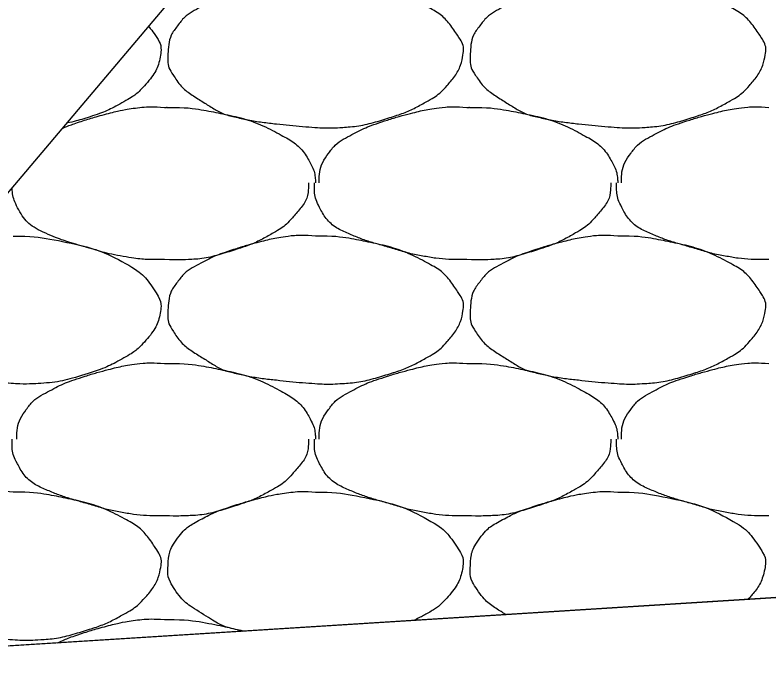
# Model space of a CAD drawing. Extents: x 1373719 to 1374161, y 379835 to 380167.
# Drawn here: x 1373979.714 to 1373980.863, y 379923.507 to 379924.524 of the extents above; entities that cross this region are included whole.
import ezdxf

# ---------------------------------------------------------------- set-up
doc = ezdxf.new("R2010")
doc.units = 0
doc.layers.add('Aggregate Base Course', color=7, linetype='Continuous')
doc.layers.add('SIGNATURE', color=7, linetype='Continuous')

msp = doc.modelspace()

# ---------------------------------------------------------------- linework, layer by layer
msp.add_line((1373962.0249, 379922.4466), (1373986.3251, 379923.9801))
at = {"layer": 'Aggregate Base Course'}
for points, degree in [([(1373980.172, 379924.5778), (1373980.1984, 379924.5781), (1373980.2248, 379924.5742), (1373980.2512, 379924.5688), (1373980.2834, 379924.5622), (1373980.3131, 379924.5524), (1373980.343, 379924.5364), (1373980.3629, 379924.5257), (1373980.3766, 379924.5112), (1373980.3898, 379924.4914), (1373980.3955, 379924.4828), (1373980.3985, 379924.473), (1373980.397, 379924.4644), (1373980.3939, 379924.4475), (1373980.3851, 379924.4307), (1373980.3718, 379924.4158), (1373980.3634, 379924.4064), (1373980.355, 379924.4), (1373980.3448, 379924.3942), (1373980.3267, 379924.3839), (1373980.3088, 379924.3752), (1373980.289, 379924.369), (1373980.2634, 379924.3609), (1373980.2379, 379924.3544), (1373980.2116, 379924.3528), (1373980.1984, 379924.352), (1373980.1852, 379924.3519), (1373980.172, 379924.3528), (1373980.1522, 379924.3541), (1373980.1324, 379924.356), (1373980.1126, 379924.3582), (1373980.0908, 379924.3606), (1373980.0693, 379924.364), (1373980.0478, 379924.369), (1373980.0301, 379924.3731), (1373980.015, 379924.3825), (1373979.9992, 379924.3924), (1373979.9813, 379924.4036), (1373979.9668, 379924.4145), (1373979.9542, 379924.4338), (1373979.9477, 379924.4437), (1373979.9464, 379924.4543), (1373979.947, 379924.4644), (1373979.9478, 379924.479), (1373979.9509, 379924.4937), (1373979.9614, 379924.5076), (1373979.972, 379924.5216), (1373979.9836, 379924.5292), (1373979.9974, 379924.5364), (1373980.0092, 379924.5426), (1373980.0209, 379924.5484), (1373980.0334, 379924.5526), (1373980.0513, 379924.5586), (1373980.0691, 379924.564), (1373980.0874, 379924.5688), (1373980.0987, 379924.5717), (1373980.11, 379924.5742), (1373980.1216, 379924.576), (1373980.1383, 379924.5786), (1373980.1553, 379924.5792), (1373980.172, 379924.5778)], 3), ([(1373980.6328, 379924.5778), (1373980.6592, 379924.5781), (1373980.6856, 379924.5742), (1373980.712, 379924.5688), (1373980.7442, 379924.5622), (1373980.7739, 379924.5524), (1373980.8038, 379924.5364), (1373980.8237, 379924.5257), (1373980.8374, 379924.5112), (1373980.8506, 379924.4914), (1373980.8563, 379924.4828), (1373980.8593, 379924.473), (1373980.8578, 379924.4644), (1373980.8547, 379924.4475), (1373980.8459, 379924.4307), (1373980.8326, 379924.4158), (1373980.8242, 379924.4064), (1373980.8158, 379924.4), (1373980.8056, 379924.3942), (1373980.7875, 379924.3839), (1373980.7696, 379924.3752), (1373980.7498, 379924.369), (1373980.7242, 379924.3609), (1373980.6987, 379924.3544), (1373980.6724, 379924.3528), (1373980.6592, 379924.352), (1373980.646, 379924.3519), (1373980.6328, 379924.3528), (1373980.613, 379924.3541), (1373980.5932, 379924.356), (1373980.5734, 379924.3582), (1373980.5516, 379924.3606), (1373980.5301, 379924.364), (1373980.5086, 379924.369), (1373980.4909, 379924.3731), (1373980.4758, 379924.3825), (1373980.46, 379924.3924), (1373980.4421, 379924.4036), (1373980.4276, 379924.4145), (1373980.415, 379924.4338), (1373980.4085, 379924.4437), (1373980.4072, 379924.4543), (1373980.4078, 379924.4644), (1373980.4086, 379924.479), (1373980.4117, 379924.4937), (1373980.4222, 379924.5076), (1373980.4328, 379924.5216), (1373980.4444, 379924.5292), (1373980.4582, 379924.5364), (1373980.47, 379924.5426), (1373980.4817, 379924.5484), (1373980.4942, 379924.5526), (1373980.5121, 379924.5586), (1373980.5299, 379924.564), (1373980.5482, 379924.5688), (1373980.5595, 379924.5717), (1373980.5708, 379924.5742), (1373980.5824, 379924.576), (1373980.5991, 379924.5786), (1373980.6161, 379924.5792), (1373980.6328, 379924.5778)], 3), ([(1373979.9175, 379924.507), (1373979.9215, 379924.5022), (1373979.9252, 379924.497), (1373979.9347, 379924.4828), (1373979.9377, 379924.473), (1373979.9331, 379924.4475), (1373979.9243, 379924.4307), (1373979.9026, 379924.4064), (1373979.8942, 379924.4), (1373979.8659, 379924.3839), (1373979.848, 379924.3752), (1373979.8163, 379924.3652), (1373979.8044, 379924.3618), (1373979.7925, 379924.3591)], 3), ([(1373979.786, 379924.3514), (1373979.7915, 379924.3539), (1373979.7972, 379924.3562), (1373979.8209, 379924.3642), (1373979.8387, 379924.3696), (1373979.8683, 379924.3773), (1373979.8796, 379924.3798), (1373979.9079, 379924.3842), (1373979.9249, 379924.3848), (1373979.9416, 379924.3834)], 3), ([(1373979.9416, 379924.3834), (1373979.9434, 379924.3833), (1373979.9452, 379924.3835), (1373979.947, 379924.3834)], 2), ([(1373979.947, 379924.3834), (1373979.9734, 379924.3837), (1373979.9998, 379924.3798), (1373980.0262, 379924.3744), (1373980.0584, 379924.3678), (1373980.0881, 379924.358), (1373980.118, 379924.342), (1373980.1379, 379924.3313), (1373980.1538, 379924.3174), (1373980.1648, 379924.297), (1373980.1695, 379924.2882), (1373980.1713, 379924.2793), (1373980.172, 379924.27), (1373980.172, 379924.2694), (1373980.1721, 379924.2688), (1373980.172, 379924.2682)], 3), ([(1373980.1774, 379924.2682), (1373980.1774, 379924.2688), (1373980.1774, 379924.2694), (1373980.1774, 379924.27), (1373980.1777, 379924.2852), (1373980.182, 379924.2997), (1373980.1918, 379924.3132), (1373980.2017, 379924.3268), (1373980.214, 379924.3348), (1373980.2278, 379924.342), (1373980.2396, 379924.3482), (1373980.2513, 379924.354), (1373980.2638, 379924.3582), (1373980.2817, 379924.3642), (1373980.2995, 379924.3696), (1373980.3178, 379924.3744), (1373980.3291, 379924.3773), (1373980.3404, 379924.3798), (1373980.352, 379924.3816), (1373980.3687, 379924.3842), (1373980.3857, 379924.3848), (1373980.4024, 379924.3834)], 3), ([(1373980.4024, 379924.3834), (1373980.4042, 379924.3833), (1373980.406, 379924.3835), (1373980.4078, 379924.3834)], 2), ([(1373980.4078, 379924.3834), (1373980.4342, 379924.3837), (1373980.4606, 379924.3798), (1373980.487, 379924.3744), (1373980.5192, 379924.3678), (1373980.5489, 379924.358), (1373980.5788, 379924.342), (1373980.5987, 379924.3313), (1373980.6146, 379924.3174), (1373980.6256, 379924.297), (1373980.6303, 379924.2882), (1373980.6321, 379924.2793), (1373980.6328, 379924.27), (1373980.6328, 379924.2694), (1373980.6329, 379924.2688), (1373980.6328, 379924.2682)], 3), ([(1373980.6382, 379924.2682), (1373980.6382, 379924.2688), (1373980.6382, 379924.2694), (1373980.6382, 379924.27), (1373980.6385, 379924.2852), (1373980.6428, 379924.2997), (1373980.6526, 379924.3132), (1373980.6625, 379924.3268), (1373980.6748, 379924.3348), (1373980.6886, 379924.342), (1373980.7004, 379924.3482), (1373980.7121, 379924.354), (1373980.7246, 379924.3582), (1373980.7425, 379924.3642), (1373980.7603, 379924.3696), (1373980.7786, 379924.3744), (1373980.7899, 379924.3773), (1373980.8012, 379924.3798), (1373980.8128, 379924.3816), (1373980.8295, 379924.3842), (1373980.8465, 379924.3848), (1373980.8632, 379924.3834)], 3), ([(1373979.7166, 379924.2682), (1373979.7166, 379924.2685), (1373979.7166, 379924.2689), (1373979.7166, 379924.2692)], 2), ([(1373980.1612, 379924.2682), (1373980.1612, 379924.2664), (1373980.1613, 379924.2646), (1373980.1612, 379924.2628), (1373980.1605, 379924.2445), (1373980.1489, 379924.2287), (1373980.136, 379924.2142), (1373980.1278, 379924.205), (1373980.1192, 379924.1984), (1373980.109, 379924.1926), (1373980.0909, 379924.1823), (1373980.073, 379924.1736), (1373980.0532, 379924.1674), (1373980.0276, 379924.1593), (1373980.0021, 379924.1522), (1373979.9758, 379924.1512), (1373979.9644, 379924.1507), (1373979.953, 379924.1507), (1373979.9416, 379924.1512)], 3), ([(1373980.4024, 379924.1512), (1373980.4, 379924.1512), (1373980.3976, 379924.1512), (1373980.3952, 379924.1512), (1373980.3753, 379924.1512), (1373980.3555, 379924.153), (1373980.3358, 379924.1566), (1373980.3148, 379924.1604), (1373980.2947, 379924.1668), (1373980.2742, 379924.1727), (1373980.2566, 379924.1777), (1373980.2395, 379924.1834), (1373980.2224, 379924.1908), (1373980.2033, 379924.199), (1373980.1875, 379924.2128), (1373980.1774, 379924.2322), (1373980.1722, 379924.2422), (1373980.1702, 379924.2523), (1373980.1702, 379924.2628), (1373980.1702, 379924.2646), (1373980.1702, 379924.2664), (1373980.1702, 379924.2682)], 3), ([(1373980.622, 379924.2682), (1373980.622, 379924.2664), (1373980.6221, 379924.2646), (1373980.622, 379924.2628), (1373980.6213, 379924.2445), (1373980.6097, 379924.2287), (1373980.5968, 379924.2142), (1373980.5886, 379924.205), (1373980.58, 379924.1984), (1373980.5698, 379924.1926), (1373980.5517, 379924.1823), (1373980.5338, 379924.1736), (1373980.514, 379924.1674), (1373980.4884, 379924.1593), (1373980.4629, 379924.1522), (1373980.4366, 379924.1512), (1373980.4252, 379924.1507), (1373980.4138, 379924.1507), (1373980.4024, 379924.1512)], 3), ([(1373980.8632, 379924.1512), (1373980.8608, 379924.1512), (1373980.8584, 379924.1512), (1373980.856, 379924.1512), (1373980.8361, 379924.1512), (1373980.8163, 379924.153), (1373980.7966, 379924.1566), (1373980.7756, 379924.1604), (1373980.7555, 379924.1668), (1373980.735, 379924.1727), (1373980.7174, 379924.1777), (1373980.7003, 379924.1834), (1373980.6832, 379924.1908), (1373980.6641, 379924.199), (1373980.6483, 379924.2128), (1373980.6382, 379924.2322), (1373980.633, 379924.2422), (1373980.631, 379924.2523), (1373980.631, 379924.2628), (1373980.631, 379924.2646), (1373980.631, 379924.2664), (1373980.631, 379924.2682)], 3), ([(1373979.9416, 379924.1512), (1373979.9392, 379924.1512), (1373979.9368, 379924.1512), (1373979.9145, 379924.1512), (1373979.8947, 379924.153), (1373979.854, 379924.1604), (1373979.8339, 379924.1668), (1373979.7958, 379924.1777), (1373979.7787, 379924.1834), (1373979.7425, 379924.199), (1373979.7267, 379924.2128), (1373979.7117, 379924.2415), (1373979.7097, 379924.251), (1373979.7094, 379924.2608)], 3), ([(1373979.7112, 379924.1872), (1373979.7376, 379924.1875), (1373979.764, 379924.1836), (1373979.8226, 379924.1716), (1373979.8523, 379924.1618), (1373979.9021, 379924.1351), (1373979.9158, 379924.1206), (1373979.9347, 379924.0922), (1373979.9377, 379924.0824), (1373979.9331, 379924.0569), (1373979.9243, 379924.0401), (1373979.9026, 379924.0158), (1373979.8942, 379924.0094), (1373979.8659, 379923.9933), (1373979.848, 379923.9846), (1373979.8026, 379923.9703), (1373979.7771, 379923.9638), (1373979.7376, 379923.9614), (1373979.7244, 379923.9613), (1373979.6914, 379923.9635), (1373979.6716, 379923.9654), (1373979.63, 379923.97), (1373979.6085, 379923.9734), (1373979.5693, 379923.9825), (1373979.5542, 379923.9919), (1373979.5275, 379924.0086), (1373979.5179, 379924.0153), (1373979.5092, 379924.0238)], 3), ([(1373980.172, 379924.1872), (1373980.1984, 379924.1875), (1373980.2248, 379924.1836), (1373980.2512, 379924.1782), (1373980.2834, 379924.1716), (1373980.3131, 379924.1618), (1373980.343, 379924.1458), (1373980.3629, 379924.1351), (1373980.3766, 379924.1206), (1373980.3898, 379924.1008), (1373980.3955, 379924.0922), (1373980.3985, 379924.0824), (1373980.397, 379924.0738), (1373980.3939, 379924.0569), (1373980.3851, 379924.0401), (1373980.3718, 379924.0252), (1373980.3634, 379924.0158), (1373980.355, 379924.0094), (1373980.3448, 379924.0036), (1373980.3267, 379923.9933), (1373980.3088, 379923.9846), (1373980.289, 379923.9784), (1373980.2634, 379923.9703), (1373980.2379, 379923.9638), (1373980.2116, 379923.9622), (1373980.1984, 379923.9614), (1373980.1852, 379923.9613), (1373980.172, 379923.9622), (1373980.1522, 379923.9635), (1373980.1324, 379923.9654), (1373980.1126, 379923.9676), (1373980.0908, 379923.97), (1373980.0693, 379923.9734), (1373980.0478, 379923.9784), (1373980.0301, 379923.9825), (1373980.015, 379923.9919), (1373979.9992, 379924.0018), (1373979.9813, 379924.013), (1373979.9668, 379924.0239), (1373979.9542, 379924.0432), (1373979.9477, 379924.0531), (1373979.9464, 379924.0637), (1373979.947, 379924.0738), (1373979.9478, 379924.0884), (1373979.9509, 379924.1031), (1373979.9614, 379924.117), (1373979.972, 379924.131), (1373979.9836, 379924.1386), (1373979.9974, 379924.1458), (1373980.0092, 379924.152), (1373980.0209, 379924.1578), (1373980.0334, 379924.162), (1373980.0513, 379924.168), (1373980.0691, 379924.1734), (1373980.0874, 379924.1782), (1373980.0987, 379924.1811), (1373980.11, 379924.1836), (1373980.1216, 379924.1854), (1373980.1383, 379924.188), (1373980.1553, 379924.1886), (1373980.172, 379924.1872)], 3), ([(1373980.6328, 379924.1872), (1373980.6592, 379924.1875), (1373980.6856, 379924.1836), (1373980.712, 379924.1782), (1373980.7442, 379924.1716), (1373980.7739, 379924.1618), (1373980.8038, 379924.1458), (1373980.8237, 379924.1351), (1373980.8374, 379924.1206), (1373980.8506, 379924.1008), (1373980.8563, 379924.0922), (1373980.8593, 379924.0824), (1373980.8578, 379924.0738), (1373980.8547, 379924.0569), (1373980.8459, 379924.0401), (1373980.8326, 379924.0252), (1373980.8242, 379924.0158), (1373980.8158, 379924.0094), (1373980.8056, 379924.0036), (1373980.7875, 379923.9933), (1373980.7696, 379923.9846), (1373980.7498, 379923.9784), (1373980.7242, 379923.9703), (1373980.6987, 379923.9638), (1373980.6724, 379923.9622), (1373980.6592, 379923.9614), (1373980.646, 379923.9613), (1373980.6328, 379923.9622), (1373980.613, 379923.9635), (1373980.5932, 379923.9654), (1373980.5734, 379923.9676), (1373980.5516, 379923.97), (1373980.5301, 379923.9734), (1373980.5086, 379923.9784), (1373980.4909, 379923.9825), (1373980.4758, 379923.9919), (1373980.46, 379924.0018), (1373980.4421, 379924.013), (1373980.4276, 379924.0239), (1373980.415, 379924.0432), (1373980.4085, 379924.0531), (1373980.4072, 379924.0637), (1373980.4078, 379924.0738), (1373980.4086, 379924.0884), (1373980.4117, 379924.1031), (1373980.4222, 379924.117), (1373980.4328, 379924.131), (1373980.4444, 379924.1386), (1373980.4582, 379924.1458), (1373980.47, 379924.152), (1373980.4817, 379924.1578), (1373980.4942, 379924.162), (1373980.5121, 379924.168), (1373980.5299, 379924.1734), (1373980.5482, 379924.1782), (1373980.5595, 379924.1811), (1373980.5708, 379924.1836), (1373980.5824, 379924.1854), (1373980.5991, 379924.188), (1373980.6161, 379924.1886), (1373980.6328, 379924.1872)], 3), ([(1373979.7166, 379923.8776), (1373979.7166, 379923.8782), (1373979.7166, 379923.8788), (1373979.7166, 379923.8794), (1373979.7169, 379923.8946), (1373979.7212, 379923.9091), (1373979.731, 379923.9226), (1373979.7409, 379923.9362), (1373979.7532, 379923.9442), (1373979.767, 379923.9514), (1373979.7788, 379923.9576), (1373979.7905, 379923.9634), (1373979.803, 379923.9676), (1373979.8209, 379923.9736), (1373979.8387, 379923.979), (1373979.857, 379923.9838), (1373979.8683, 379923.9867), (1373979.8796, 379923.9892), (1373979.8912, 379923.991), (1373979.9079, 379923.9936), (1373979.9249, 379923.9942), (1373979.9416, 379923.9928)], 3), ([(1373979.9416, 379923.9928), (1373979.9434, 379923.9927), (1373979.9452, 379923.9929), (1373979.947, 379923.9928)], 2), ([(1373979.947, 379923.9928), (1373979.9734, 379923.9931), (1373979.9998, 379923.9892), (1373980.0262, 379923.9838), (1373980.0584, 379923.9772), (1373980.0881, 379923.9674), (1373980.118, 379923.9514), (1373980.1379, 379923.9407), (1373980.1538, 379923.9268), (1373980.1648, 379923.9064), (1373980.1695, 379923.8976), (1373980.1713, 379923.8887), (1373980.172, 379923.8794), (1373980.172, 379923.8788), (1373980.1721, 379923.8782), (1373980.172, 379923.8776)], 3), ([(1373980.1774, 379923.8776), (1373980.1774, 379923.8782), (1373980.1774, 379923.8788), (1373980.1774, 379923.8794), (1373980.1777, 379923.8946), (1373980.182, 379923.9091), (1373980.1918, 379923.9226), (1373980.2017, 379923.9362), (1373980.214, 379923.9442), (1373980.2278, 379923.9514), (1373980.2396, 379923.9576), (1373980.2513, 379923.9634), (1373980.2638, 379923.9676), (1373980.2817, 379923.9736), (1373980.2995, 379923.979), (1373980.3178, 379923.9838), (1373980.3291, 379923.9867), (1373980.3404, 379923.9892), (1373980.352, 379923.991), (1373980.3687, 379923.9936), (1373980.3857, 379923.9942), (1373980.4024, 379923.9928)], 3), ([(1373980.4024, 379923.9928), (1373980.4042, 379923.9927), (1373980.406, 379923.9929), (1373980.4078, 379923.9928)], 2), ([(1373980.4078, 379923.9928), (1373980.4342, 379923.9931), (1373980.4606, 379923.9892), (1373980.487, 379923.9838), (1373980.5192, 379923.9772), (1373980.5489, 379923.9674), (1373980.5788, 379923.9514), (1373980.5987, 379923.9407), (1373980.6146, 379923.9268), (1373980.6256, 379923.9064), (1373980.6303, 379923.8976), (1373980.6321, 379923.8887), (1373980.6328, 379923.8794), (1373980.6328, 379923.8788), (1373980.6329, 379923.8782), (1373980.6328, 379923.8776)], 3), ([(1373980.6382, 379923.8776), (1373980.6382, 379923.8782), (1373980.6382, 379923.8788), (1373980.6382, 379923.8794), (1373980.6385, 379923.8946), (1373980.6428, 379923.9091), (1373980.6526, 379923.9226), (1373980.6625, 379923.9362), (1373980.6748, 379923.9442), (1373980.6886, 379923.9514), (1373980.7004, 379923.9576), (1373980.7121, 379923.9634), (1373980.7246, 379923.9676), (1373980.7425, 379923.9736), (1373980.7603, 379923.979), (1373980.7786, 379923.9838), (1373980.7899, 379923.9867), (1373980.8012, 379923.9892), (1373980.8128, 379923.991), (1373980.8295, 379923.9936), (1373980.8465, 379923.9942), (1373980.8632, 379923.9928)], 3), ([(1373979.9416, 379923.7606), (1373979.9392, 379923.7606), (1373979.9368, 379923.7606), (1373979.9344, 379923.7606), (1373979.9145, 379923.7606), (1373979.8947, 379923.7624), (1373979.875, 379923.766), (1373979.854, 379923.7698), (1373979.8339, 379923.7762), (1373979.8134, 379923.7821), (1373979.7958, 379923.7871), (1373979.7787, 379923.7928), (1373979.7616, 379923.8002), (1373979.7425, 379923.8084), (1373979.7267, 379923.8222), (1373979.7166, 379923.8416), (1373979.7114, 379923.8516), (1373979.7094, 379923.8617), (1373979.7094, 379923.8722), (1373979.7094, 379923.874), (1373979.7094, 379923.8758), (1373979.7094, 379923.8776)], 3), ([(1373980.1612, 379923.8776), (1373980.1612, 379923.8758), (1373980.1613, 379923.874), (1373980.1612, 379923.8722), (1373980.1605, 379923.8539), (1373980.1489, 379923.8381), (1373980.136, 379923.8236), (1373980.1278, 379923.8144), (1373980.1192, 379923.8078), (1373980.109, 379923.802), (1373980.0909, 379923.7917), (1373980.073, 379923.783), (1373980.0532, 379923.7768), (1373980.0276, 379923.7687), (1373980.0021, 379923.7616), (1373979.9758, 379923.7606), (1373979.9644, 379923.7601), (1373979.953, 379923.7601), (1373979.9416, 379923.7606)], 3), ([(1373980.4024, 379923.7606), (1373980.4, 379923.7606), (1373980.3976, 379923.7606), (1373980.3952, 379923.7606), (1373980.3753, 379923.7606), (1373980.3555, 379923.7624), (1373980.3358, 379923.766), (1373980.3148, 379923.7698), (1373980.2947, 379923.7762), (1373980.2742, 379923.7821), (1373980.2566, 379923.7871), (1373980.2395, 379923.7928), (1373980.2224, 379923.8002), (1373980.2033, 379923.8084), (1373980.1875, 379923.8222), (1373980.1774, 379923.8416), (1373980.1722, 379923.8516), (1373980.1702, 379923.8617), (1373980.1702, 379923.8722), (1373980.1702, 379923.874), (1373980.1702, 379923.8758), (1373980.1702, 379923.8776)], 3), ([(1373980.622, 379923.8776), (1373980.622, 379923.8758), (1373980.6221, 379923.874), (1373980.622, 379923.8722), (1373980.6213, 379923.8539), (1373980.6097, 379923.8381), (1373980.5968, 379923.8236), (1373980.5886, 379923.8144), (1373980.58, 379923.8078), (1373980.5698, 379923.802), (1373980.5517, 379923.7917), (1373980.5338, 379923.783), (1373980.514, 379923.7768), (1373980.4884, 379923.7687), (1373980.4629, 379923.7616), (1373980.4366, 379923.7606), (1373980.4252, 379923.7601), (1373980.4138, 379923.7601), (1373980.4024, 379923.7606)], 3), ([(1373980.8632, 379923.7606), (1373980.8608, 379923.7606), (1373980.8584, 379923.7606), (1373980.856, 379923.7606), (1373980.8361, 379923.7606), (1373980.8163, 379923.7624), (1373980.7966, 379923.766), (1373980.7756, 379923.7698), (1373980.7555, 379923.7762), (1373980.735, 379923.7821), (1373980.7174, 379923.7871), (1373980.7003, 379923.7928), (1373980.6832, 379923.8002), (1373980.6641, 379923.8084), (1373980.6483, 379923.8222), (1373980.6382, 379923.8416), (1373980.633, 379923.8516), (1373980.631, 379923.8617), (1373980.631, 379923.8722), (1373980.631, 379923.874), (1373980.631, 379923.8758), (1373980.631, 379923.8776)], 3), ([(1373979.7112, 379923.7966), (1373979.7376, 379923.7969), (1373979.764, 379923.793), (1373979.7904, 379923.7876), (1373979.8226, 379923.781), (1373979.8523, 379923.7712), (1373979.8822, 379923.7552), (1373979.9021, 379923.7445), (1373979.9158, 379923.73), (1373979.929, 379923.7102), (1373979.9347, 379923.7016), (1373979.9377, 379923.6918), (1373979.9362, 379923.6832), (1373979.9331, 379923.6663), (1373979.9243, 379923.6495), (1373979.911, 379923.6346), (1373979.9026, 379923.6252), (1373979.8942, 379923.6188), (1373979.884, 379923.613), (1373979.8659, 379923.6027), (1373979.848, 379923.594), (1373979.8282, 379923.5878), (1373979.8026, 379923.5797), (1373979.7771, 379923.5732), (1373979.7508, 379923.5716), (1373979.7376, 379923.5708), (1373979.7244, 379923.5707), (1373979.7112, 379923.5716), (1373979.6914, 379923.5729), (1373979.6716, 379923.5748), (1373979.6518, 379923.577), (1373979.63, 379923.5794), (1373979.6085, 379923.5828), (1373979.587, 379923.5878), (1373979.5693, 379923.5919), (1373979.5542, 379923.6013), (1373979.5384, 379923.6112), (1373979.5205, 379923.6224), (1373979.506, 379923.6333), (1373979.4934, 379923.6526), (1373979.4869, 379923.6625), (1373979.4856, 379923.6731), (1373979.4862, 379923.6832), (1373979.487, 379923.6978), (1373979.4901, 379923.7125), (1373979.5006, 379923.7264), (1373979.5112, 379923.7404), (1373979.5228, 379923.748), (1373979.5366, 379923.7552), (1373979.5484, 379923.7614), (1373979.5601, 379923.7672), (1373979.5726, 379923.7714), (1373979.5905, 379923.7774), (1373979.6083, 379923.7828), (1373979.6266, 379923.7876), (1373979.6379, 379923.7905), (1373979.6492, 379923.793), (1373979.6608, 379923.7948), (1373979.6775, 379923.7974), (1373979.6945, 379923.798), (1373979.7112, 379923.7966)], 3), ([(1373980.0615, 379923.5848), (1373980.0569, 379923.5857), (1373980.0524, 379923.5867), (1373980.0301, 379923.5919), (1373980.015, 379923.6013), (1373979.9813, 379923.6224), (1373979.9668, 379923.6333), (1373979.9477, 379923.6625), (1373979.9464, 379923.6731), (1373979.9478, 379923.6978), (1373979.9509, 379923.7125), (1373979.972, 379923.7404), (1373979.9836, 379923.748), (1373980.0092, 379923.7614), (1373980.0209, 379923.7672), (1373980.0513, 379923.7774), (1373980.0691, 379923.7828), (1373980.0987, 379923.7905), (1373980.11, 379923.793), (1373980.1383, 379923.7974), (1373980.1553, 379923.798), (1373980.172, 379923.7966)], 3), ([(1373980.172, 379923.7966), (1373980.1984, 379923.7969), (1373980.2248, 379923.793), (1373980.2834, 379923.781), (1373980.3131, 379923.7712), (1373980.3629, 379923.7445), (1373980.3766, 379923.73), (1373980.3955, 379923.7016), (1373980.3985, 379923.6918), (1373980.3939, 379923.6663), (1373980.3851, 379923.6495), (1373980.3634, 379923.6252), (1373980.355, 379923.6188), (1373980.3374, 379923.6088), (1373980.3301, 379923.6049), (1373980.3227, 379923.6013)], 3), ([(1373980.4618, 379923.6101), (1373980.4612, 379923.6104), (1373980.4606, 379923.6108), (1373980.4421, 379923.6224), (1373980.4276, 379923.6333), (1373980.4085, 379923.6625), (1373980.4072, 379923.6731), (1373980.4086, 379923.6978), (1373980.4117, 379923.7125), (1373980.4328, 379923.7404), (1373980.4444, 379923.748), (1373980.47, 379923.7614), (1373980.4817, 379923.7672), (1373980.5121, 379923.7774), (1373980.5299, 379923.7828), (1373980.5595, 379923.7905), (1373980.5708, 379923.793), (1373980.5991, 379923.7974), (1373980.6161, 379923.798), (1373980.6328, 379923.7966)], 3), ([(1373980.6328, 379923.7966), (1373980.6592, 379923.7969), (1373980.6856, 379923.793), (1373980.7442, 379923.781), (1373980.7739, 379923.7712), (1373980.8237, 379923.7445), (1373980.8374, 379923.73), (1373980.8563, 379923.7016), (1373980.8593, 379923.6918), (1373980.8547, 379923.6663), (1373980.8459, 379923.6495), (1373980.8322, 379923.6342), (1373980.8319, 379923.6338), (1373980.8315, 379923.6334)], 3), ([(1373979.7792, 379923.567), (1373979.787, 379923.5708), (1373979.7948, 379923.5742), (1373979.8209, 379923.583), (1373979.8387, 379923.5884), (1373979.8683, 379923.5961), (1373979.8796, 379923.5986), (1373979.9079, 379923.603), (1373979.9249, 379923.6036), (1373979.9416, 379923.6022)], 3), ([(1373979.9416, 379923.6022), (1373979.9434, 379923.6021), (1373979.9452, 379923.6023), (1373979.947, 379923.6022)], 2), ([(1373979.947, 379923.6022), (1373979.9734, 379923.6025), (1373979.9998, 379923.5986), (1373980.0377, 379923.5908), (1373980.049, 379923.5881), (1373980.06, 379923.5847)], 3)]:
    msp.add_open_spline(points, degree=degree, dxfattribs=at)
at = {"layer": 'SIGNATURE'}
msp.add_lwpolyline([(1373980.4544, 379925.1424), (1373981.5249, 379925.2099), (1373981.1765, 379925.5582), (1373981.5249, 379925.5802), (1373986.3251, 379923.9801), (1373979.0862, 379923.5233), (1373980.4544, 379925.1424)], dxfattribs=at)

doc.saveas('drawing.dxf')
